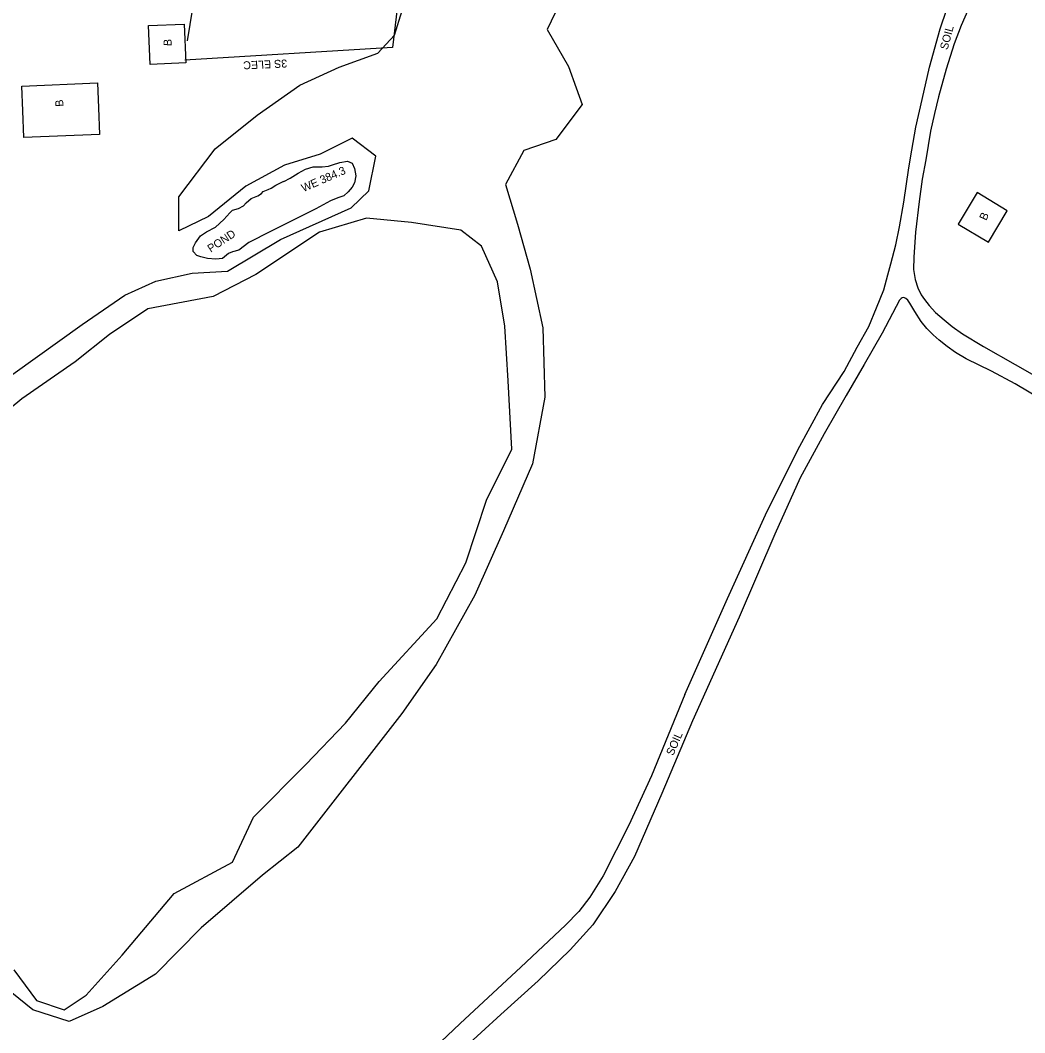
# Model space of a CAD drawing. Extents: x 2030130 to 2036320, y 723205 to 762423.
# Drawn here: x 2031851 to 2032353, y 728217 to 728723 of the extents above; entities that cross this region are included whole.
import ezdxf

# ---------------------------------------------------------------- set-up
doc = ezdxf.new("R2010")
doc.units = 0
for name, color, linetype in [('Draft_Station Labels Major', 7, 'Continuous'), ('Draft_Station Tics Major', 7, 'Continuous'), ('Exist Terrain Model Ground Surface', 7, 'Continuous'), ('Old_Level_23', 7, 'Continuous'), ('Old_Level_28', 7, 'Continuous'), ('Prop Alignment Horizontal', 7, 'Continuous'), ('Prop Alignment Vertical', 7, 'Continuous')]:
    doc.layers.add(name, color=color, linetype=linetype)

msp = doc.modelspace()

# ---------------------------------------------------------------- linework, layer by layer
at = {"layer": 'Draft_Station Labels Major'}
for points in [[(2032182.77, 728386.15), (2032204.22, 728434.13), (2032223.26, 728475.9), (2032239.38, 728508.45), (2032251.69, 728531.03), (2032262.48, 728547.61), (2032269.05, 728559.83), (2032274.87, 728570.06), (2032278.75, 728579.43), (2032282.36, 728588.39), (2032284.33, 728595.88), (2032285.87, 728601.33), (2032288.33, 728610.86), (2032290.18, 728619.91), (2032292.29, 728632.2), (2032294.81, 728649.45), (2032296.34, 728658.15), (2032298.33, 728669.63), (2032301.55, 728683.51), (2032305.24, 728699.71), (2032310.55, 728718.86), (2032317.38, 728739.12)], [(2032324.76, 728728.89), (2032321.06, 728720.47), (2032317.58, 728711.32), (2032313.52, 728698.63), (2032309.63, 728684.79), (2032307.68, 728676.56), (2032305.69, 728667.65), (2032303.29, 728653.38), (2032301.45, 728643.73), (2032299.99, 728632.6), (2032298.23, 728617.26), (2032297.35, 728604.8), (2032297.24, 728598.57), (2032298.05, 728593.52), (2032299.31, 728589.43), (2032301.03, 728585.96), (2032302.72, 728583.5), (2032305.09, 728580.52), (2032308.23, 728577.08), (2032312.45, 728573.41), (2032316.53, 728570.14), (2032321.7, 728566.49), (2032332.15, 728560.13), (2032348.01, 728551.09), (2032362.36, 728542.95)], [(2032362.91, 728532.58), (2032348, 728541.45), (2032336.13, 728547.7), (2032323.59, 728553.86), (2032318.16, 728557.03), (2032313.95, 728560.09), (2032309.95, 728563.23), (2032307.04, 728565.86), (2032303.84, 728569.09), (2032300.97, 728572.6), (2032297.8, 728577.65), (2032295.39, 728581.72), (2032294.4, 728583.25), (2032293.36, 728584.03), (2032292.61, 728584.48), (2032292, 728584.6), (2032291.46, 728584.38), (2032291, 728584.1), (2032290.14, 728583.2), (2032281.45, 728566.67), (2032272.6, 728551.08), (2032263.47, 728535.55), (2032252.55, 728516.39), (2032240.56, 728494.36), (2032227.85, 728466.23), (2032210.09, 728424.8), (2032186.76, 728373.01)], [(2032182.77, 728386.15), (2032166.15, 728345.55), (2032154.77, 728320.89), (2032142.03, 728295.47), (2032135.26, 728284.93), (2032129.87, 728277.75), (2032123.13, 728270.94), (2032100.92, 728249.8), (2032070.46, 728221.67), (2032051.26, 728203.47)], [(2032186.76, 728373.01), (2032171.38, 728336.64), (2032157.61, 728305.22), (2032148.03, 728287.65), (2032136.8, 728271.05), (2032125.54, 728258.5), (2032109.56, 728243.03), (2032090.78, 728226.19), (2032071.24, 728208.18)]]:
    msp.add_lwpolyline(points, dxfattribs=at)
at = {"layer": 'Draft_Station Tics Major'}
for points in [[(2032037.69, 728715.77), (2032041.52, 728728.03), (2032042.05, 728756.83), (2032054.61, 728763.25), (2032076.85, 728760.69), (2032097, 728771.39), (2032112.17, 728780.6), (2032133.28, 728786.44), (2032155.35, 728788.22), (2032164.18, 728770.95), (2032152.51, 728752.83), (2032131.06, 728741.07), (2032119.98, 728730.98), (2032114.06, 728718.56)], [(2032114.06, 728718.56), (2032124.73, 728699.98), (2032128.51, 728689.37)], [(2031979.65, 728683.17), (2031990.37, 728690.67), (2032010.02, 728699.76), (2032029.41, 728706.74), (2032037.69, 728715.77)], [(2032128.51, 728689.37), (2032131.44, 728681.12), (2032118.32, 728663.6), (2032102.36, 728658.1), (2032093.2, 728641.13), (2032099.12, 728621.21), (2032105.45, 728598.77), (2032111.82, 728569.34), (2032112.8, 728534.71), (2032106.63, 728501.38), (2032092.14, 728467.99), (2032077.78, 728435.8), (2032058.54, 728401.2), (2032041.35, 728376.66), (2031989.37, 728309.77), (2031971.61, 728295.93), (2031940.95, 728269.6), (2031918.21, 728246.35), (2031891.74, 728230.21), (2031874.99, 728222.72), (2031856.85, 728228.57), (2031846.23, 728237.11)], [(2031846.82, 728546.24), (2031881.45, 728571.14), (2031902.78, 728585.66), (2031918.34, 728592.75), (2031936.43, 728596.81), (2031954.18, 728597.74), (2031980.61, 728613.57), (2032015.98, 728629.43), (2032024.76, 728637.88), (2032028.37, 728655.21), (2032016.42, 728664.25), (2032000.47, 728656.23), (2031982.66, 728650.72), (2031963.29, 728640.17), (2031944.73, 728625.14), (2031929.84, 728617.92), (2031929.88, 728634.97), (2031947.99, 728658.86), (2031969.04, 728675.76), (2031979.65, 728683.17)], [(2031847.37, 728248.6), (2031858.63, 728233.18), (2031872.48, 728228.6), (2031883.55, 728235.93), (2031901.51, 728255.91), (2031927.51, 728286.71), (2031956.66, 728302.28), (2031967.09, 728324.85), (2031993.25, 728351.16), (2032013.23, 728371.88), (2032030.03, 728392.72), (2032058.81, 728423.94), (2032073.33, 728452.03), (2032083.74, 728483.28), (2032096.35, 728508.74), (2032094.52, 728542.94), (2032092.78, 728570.29), (2032089.23, 728592.48), (2032081.22, 728610.27), (2032070.87, 728618.15), (2032046.12, 728622.11), (2032023.67, 728624.23), (2032000.19, 728617.23), (2031968.28, 728596.06), (2031947.06, 728585.11), (2031914.3, 728578.89), (2031895.12, 728566.05), (2031877.98, 728552.49), (2031851.25, 728533.97), (2031834.67, 728520.27)]]:
    msp.add_lwpolyline(points, dxfattribs=at)
at = {"layer": 'Exist Terrain Model Ground Surface'}
for points in [[(2031934.12, 728712.83), (2031947.87, 728796.73), (2031963.3, 728898.26), (2031971.49, 728944.67), (2032057.9, 728899.31), (2032044.16, 728772.26), (2032036.69, 728709.6), (2031932.75, 728703.24)], [(2031851.75, 728677.85), (2031851.24, 728690.24), (2031889.15, 728691.8), (2031889.66, 728679.43)], [(2031889.66, 728679.43), (2031890.21, 728666.08), (2031852.3, 728664.51), (2031851.75, 728677.85)]]:
    msp.add_lwpolyline(points, dxfattribs=at)
for points in [[(2031914.69, 728720.49), (2031932.54, 728721.25), (2031933.37, 728701.83), (2031915.51, 728701.08)], [(2032328.95, 728637), (2032319.52, 728621.3), (2032334.66, 728612.2), (2032344.09, 728627.9)]]:
    msp.add_lwpolyline(points, close=True, dxfattribs=at)
at = {"layer": 'Prop Alignment Horizontal'}
msp.add_lwpolyline([(2031982.33, 728642.52), (2031985.55, 728644.19), (2031989.5, 728646.72), (2031993.11, 728648.71), (2031997, 728649.92), (2032001.48, 728649.81), (2032004.65, 728650.16), (2032006.69, 728650.9), (2032010.38, 728652.04), (2032014.2, 728652.65), (2032016.44, 728651.74), (2032017.71, 728649.04), (2032018.33, 728645.42), (2032017.62, 728641.85), (2032016.44, 728639.67), (2032014.54, 728637.42), (2032012.25, 728635.36), (2032009.35, 728634.36), (2032005.6, 728632.82), (2031998.3, 728628.89), (2031975.6, 728617.62), (2031964.82, 728612.09), (2031959.76, 728608.3), (2031956.73, 728607.36), (2031954.62, 728606.49), (2031951.6, 728604.04), (2031948.31, 728603.69), (2031944.15, 728604.06), (2031940.78, 728604.97), (2031938.8, 728605.62), (2031937.01, 728607.59), (2031936.93, 728609.63), (2031938.1, 728611.94), (2031940.66, 728615.45), (2031943.62, 728617.38), (2031948.09, 728619.78), (2031952.35, 728623.56), (2031955.24, 728626.94), (2031956.68, 728628.27), (2031959.71, 728629.01), (2031962.15, 728630.34), (2031963.52, 728631.93), (2031966.02, 728634.06), (2031969.37, 728635.4), (2031971.08, 728636.53), (2031971.93, 728637.52), (2031974.57, 728638.59), (2031975.95, 728639.26), (2031978.32, 728640.72), (2031982.33, 728642.72)], dxfattribs=at)

# ---------------------------------------------------------------- texts
at = {"layer": 'Old_Level_23'}
for rotation, p in [(75.0607, (2032314.21, 728708.12)), (66.3587, (2032176.99, 728355.28))]:
    msp.add_text('SOIL', height=4, rotation=rotation, dxfattribs=at).set_placement(p)
at = {"layer": 'Old_Level_28'}
for s, rotation, p in [('B', 88.818, (2031926.17, 728710.21)), ('3S ELEC', 182.5722, (2031983.9, 728703.56)), ('B', 94.3349, (2031872.19, 728680.07)), ('B', 65.3371, (2032333.53, 728622.76))]:
    msp.add_text(s, height=4, rotation=rotation, dxfattribs=at).set_placement(p)
at = {"layer": 'Prop Alignment Vertical'}
for s, rotation, p in [('WE 384.3', 23.5283, (2031992.13, 728637.23)), ('POND', 33.6757, (2031945.79, 728606.91))]:
    msp.add_text(s, height=4, rotation=rotation, dxfattribs=at).set_placement(p)

doc.saveas('drawing.dxf')
